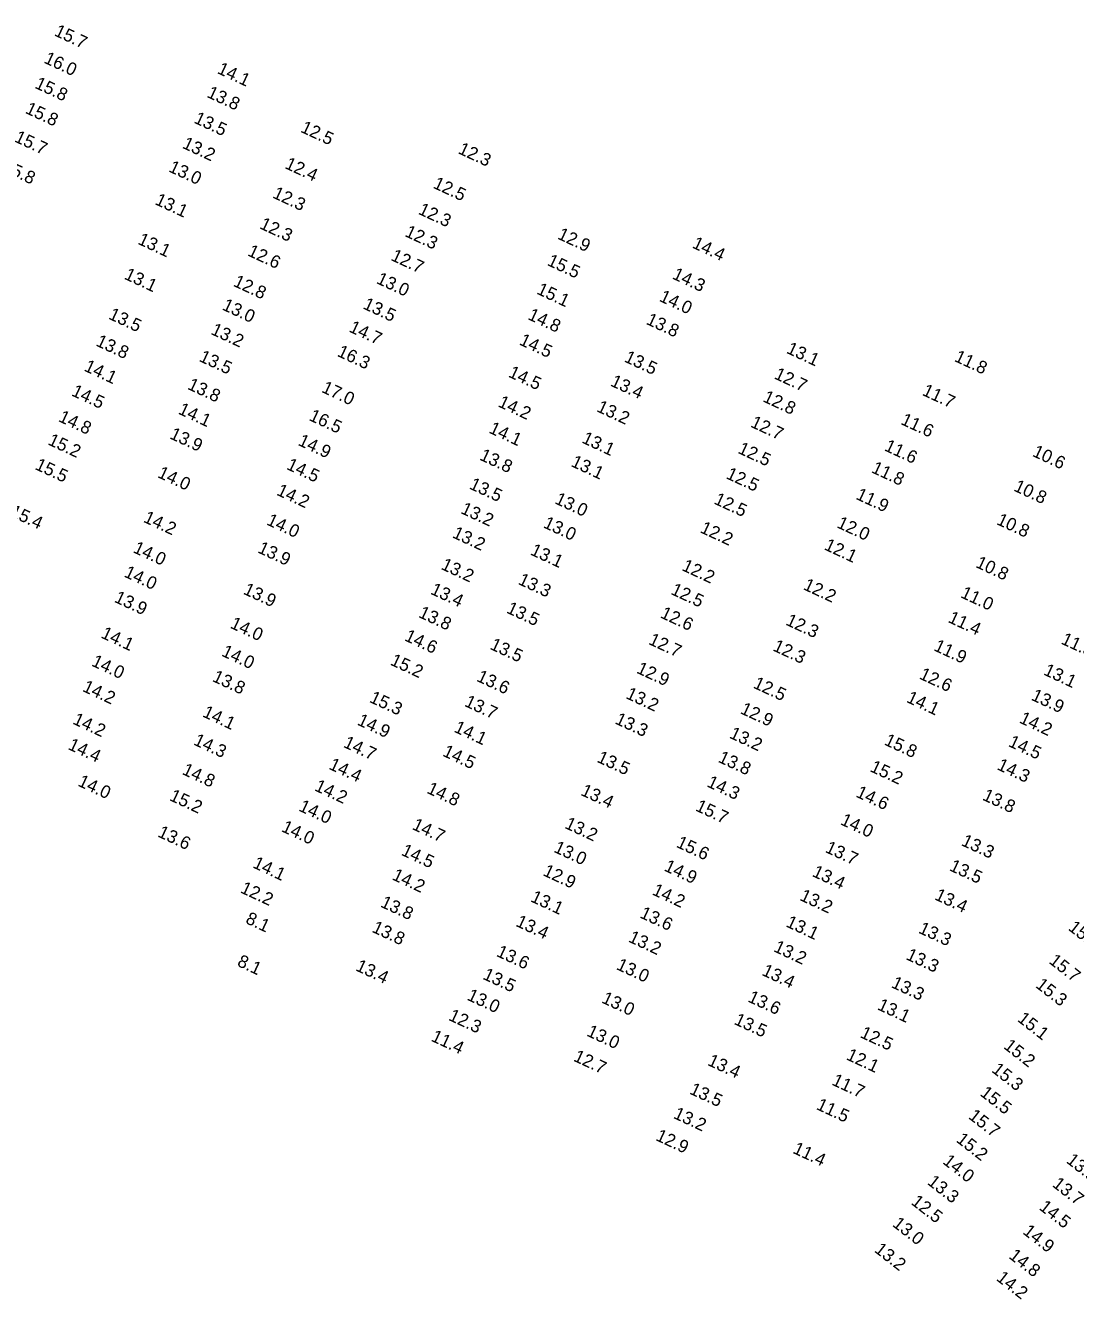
# Model space of a CAD drawing. Extents: x 1023796 to 1112670, y 656573 to 837340.
# Drawn here: x 1027061 to 1027473, y 834226 to 834727 of the extents above; entities that cross this region are included whole.
import ezdxf

# ---------------------------------------------------------------- set-up
doc = ezdxf.new("R2010")
doc.units = 0
doc.layers.add('V-TOPO-SOUN', color=7, linetype='Continuous')

msp = doc.modelspace()

# ---------------------------------------------------------------- texts
at = {"layer": 'V-TOPO-SOUN'}
for s, rotation, p in [('15.7 ', 335, (1027071.62, 834722.73)), ('16.0 ', 335, (1027067.56, 834712.01)), ('14.1 ', 335, (1027135.69, 834707.9)), ('15.8 ', 335, (1027063.95, 834702.12)), ('13.8 ', 335, (1027131.62, 834698.53)), ('15.8 ', 335, (1027060.23, 834692.25)), ('13.5 ', 335, (1027126.51, 834688.43)), ('12.5 ', 335, (1027168.43, 834684.83)), ('15.7 ', 335, (1027055.96, 834681.04)), ('13.2 ', 335, (1027121.95, 834678.54)), ('12.3 ', 335, (1027230.34, 834676.42)), ('15.8 ', 335, (1027051.26, 834669.45)), ('13.0 ', 335, (1027116.56, 834669.28)), ('12.4 ', 335, (1027162.23, 834670.58)), ('12.5 ', 335, (1027220.48, 834662.85)), ('13.1 ', 335, (1027111.2, 834656.4)), ('12.3 ', 335, (1027157.42, 834659)), ('12.3 ', 335, (1027214.66, 834652.62)), ('12.3 ', 335, (1027152.33, 834646.92)), ('12.3 ', 335, (1027209.39, 834643.86)), ('12.9 ', 335, (1027269.38, 834642.87)), ('13.1 ', 335, (1027104.44, 834640.83)), ('12.6 ', 335, (1027147.6, 834636.26)), ('14.4 ', 335, (1027322.31, 834639.35)), ('12.7 ', 335, (1027203.92, 834634.45)), ('15.5 ', 335, (1027265.32, 834632.49)), ('13.1 ', 335, (1027099.11, 834627.09)), ('14.3 ', 335, (1027314.51, 834627.18)), ('12.8 ', 335, (1027141.98, 834624.3)), ('13.0 ', 335, (1027198.21, 834625.37)), ('15.1 ', 335, (1027261.21, 834621.24)), ('14.0 ', 335, (1027309.37, 834618.39)), ('13.5 ', 335, (1027092.94, 834611.4)), ('13.0 ', 335, (1027137.58, 834615.02)), ('13.5 ', 335, (1027192.95, 834615.42)), ('14.8 ', 335, (1027257.72, 834611.22)), ('14.7 ', 335, (1027187.45, 834606.35)), ('13.8 ', 335, (1027304.22, 834609.35)), ('13.2 ', 335, (1027133.17, 834605.38)), ('14.5 ', 335, (1027254.36, 834601.27)), ('13.8 ', 335, (1027087.97, 834600.85)), ('16.3 ', 335, (1027182.81, 834596.77)), ('13.1 ', 335, (1027359.37, 834597.96)), ('13.5 ', 335, (1027128.54, 834594.77)), ('13.5 ', 335, (1027295.61, 834594.58)), ('11.8 ', 335, (1027425.33, 834594.77)), ('14.1 ', 335, (1027083.32, 834591)), ('14.5 ', 335, (1027250.08, 834588.61)), ('12.7 ', 335, (1027354.53, 834587.93)), ('14.5 ', 335, (1027078.38, 834581.25)), ('13.8 ', 335, (1027123.99, 834583.8)), ('17.0 ', 335, (1027176.67, 834582.61)), ('13.4 ', 335, (1027290.19, 834585.09)), ('11.7 ', 335, (1027412.7, 834581.44)), ('14.2 ', 335, (1027246.02, 834576.94)), ('12.8 ', 335, (1027350.08, 834578.92)), ('14.8 ', 335, (1027073.28, 834571.12)), ('14.1 ', 335, (1027120.32, 834574.1)), ('16.5 ', 335, (1027171.72, 834571.55)), ('13.2 ', 335, (1027284.78, 834575.03)), ('14.1 ', 335, (1027242.43, 834566.62)), ('12.7 ', 335, (1027345.24, 834568.96)), ('11.6 ', 335, (1027404.28, 834570)), ('15.2 ', 335, (1027069.12, 834561.99)), ('13.9 ', 335, (1027116.97, 834564.38)), ('14.9 ', 335, (1027167.42, 834561.77)), ('13.1 ', 335, (1027278.95, 834562.73)), ('12.5 ', 335, (1027340.29, 834558.65)), ('11.6 ', 335, (1027397.83, 834559.67)), ('10.6 ', 335, (1027456.02, 834557.46)), ('15.5 ', 335, (1027064.04, 834552.29)), ('14.5 ', 335, (1027162.88, 834552.33)), ('13.8 ', 335, (1027238.75, 834556.02)), ('13.1 ', 335, (1027274.68, 834553.48)), ('11.8 ', 335, (1027392.76, 834551.04)), ('14.0 ', 335, (1027112.22, 834549.13)), ('12.5 ', 335, (1027335.63, 834548.7)), ('14.2 ', 335, (1027158.99, 834542.2)), ('13.5 ', 335, (1027234.72, 834544.65)), ('10.8 ', 335, (1027448.7, 834543.84)), ('13.0 ', 335, (1027268.32, 834538.85)), ('12.5 ', 335, (1027330.88, 834538.75)), ('11.9 ', 335, (1027386.64, 834540.58)), ('15.4 ', 335, (1027054.18, 834533.91)), ('14.2 ', 335, (1027106.65, 834531.57)), ('13.2 ', 335, (1027231.35, 834535.01)), ('14.0 ', 335, (1027155.05, 834530.53)), ('13.0 ', 335, (1027263.8, 834529.41)), ('12.2 ', 335, (1027325.43, 834527.47)), ('12.0 ', 335, (1027379.17, 834529.42)), ('10.8 ', 335, (1027441.94, 834530.66)), ('13.2 ', 335, (1027228.07, 834525.48)), ('14.0 ', 335, (1027102.59, 834519.62)), ('13.9 ', 335, (1027151.56, 834519.57)), ('13.1 ', 335, (1027258.71, 834518.73)), ('12.1 ', 335, (1027374.2, 834520.74)), ('13.2 ', 335, (1027223.6, 834513.05)), ('12.2 ', 335, (1027318.25, 834512.59)), ('10.8 ', 335, (1027433.71, 834513.82)), ('14.0 ', 335, (1027099.04, 834510.07)), ('13.3 ', 335, (1027253.91, 834507.14)), ('13.9 ', 335, (1027145.89, 834503.3)), ('13.4 ', 335, (1027219.46, 834503.31)), ('12.5 ', 335, (1027313.92, 834503.21)), ('12.2 ', 335, (1027365.96, 834505.08)), ('11.0 ', 335, (1027427.79, 834501.94)), ('13.9 ', 335, (1027095.18, 834500.15)), ('13.8 ', 335, (1027214.76, 834494.18)), ('13.5 ', 335, (1027249.33, 834495.89)), ('12.6 ', 335, (1027309.8, 834493.99)), ('12.3 ', 335, (1027359.09, 834491.16)), ('11.4 ', 335, (1027422.88, 834492.2)), ('14.1 ', 335, (1027089.98, 834486.1)), ('14.0 ', 335, (1027140.74, 834489.96)), ('14.6 ', 335, (1027209.25, 834485.01)), ('13.5 ', 335, (1027242.83, 834481.63)), ('12.7 ', 335, (1027305.17, 834483.57)), ('12.3 ', 335, (1027354, 834481.04)), ('11.9 ', 335, (1027417.27, 834481.09)), ('11.3 ', 335, (1027467.27, 834483.73)), ('14.0 ', 335, (1027137.36, 834478.96)), ('14.0 ', 335, (1027086.25, 834475.07)), ('15.2 ', 335, (1027203.66, 834475.45)), ('12.9 ', 335, (1027300.43, 834472.27)), ('13.1 ', 335, (1027460.4, 834471.56)), ('13.8 ', 335, (1027133.72, 834469.01)), ('13.6 ', 335, (1027237.61, 834469.07)), ('12.5 ', 335, (1027346.29, 834466.41)), ('12.6 ', 335, (1027411.54, 834469.99)), ('14.2 ', 335, (1027082.7, 834465.08)), ('13.2 ', 335, (1027296.23, 834462.29)), ('13.9 ', 335, (1027455.54, 834461.65)), ('15.3 ', 335, (1027195.48, 834460.78)), ('13.7 ', 335, (1027232.83, 834459.23)), ('12.9 ', 335, (1027341.23, 834456.35)), ('14.1 ', 335, (1027406.53, 834460.79)), ('14.2 ', 335, (1027078.87, 834452.26)), ('14.1 ', 335, (1027129.88, 834455.09)), ('14.9 ', 335, (1027190.68, 834451.89)), ('13.3 ', 335, (1027291.99, 834452.33)), ('14.2 ', 335, (1027450.87, 834452.69)), ('14.1 ', 335, (1027228.7, 834449.1)), ('13.2 ', 335, (1027336.94, 834446.73)), ('14.4 ', 335, (1027077.01, 834442.27)), ('14.3 ', 335, (1027126.35, 834444.06)), ('14.7 ', 335, (1027185.23, 834443.12)), ('15.8 ', 335, (1027397.77, 834444.05)), ('14.5 ', 335, (1027446.58, 834443.45)), ('14.5 ', 335, (1027224.23, 834439.66)), ('13.5 ', 335, (1027284.88, 834437.27)), ('13.8 ', 335, (1027332.49, 834437.26)), ('14.8 ', 335, (1027121.86, 834432.46)), ('14.4 ', 335, (1027179.52, 834434.5)), ('15.2 ', 335, (1027392.19, 834433.58)), ('14.3 ', 335, (1027442.11, 834434.32)), ('14.0 ', 335, (1027080.88, 834427.9)), ('14.2 ', 335, (1027173.89, 834426.05)), ('14.3 ', 335, (1027328.1, 834427.59)), ('15.2 ', 335, (1027116.88, 834422.21)), ('14.8 ', 335, (1027218.03, 834425.06)), ('13.4 ', 335, (1027278.53, 834424.25)), ('14.6 ', 335, (1027386.66, 834423.57)), ('13.8 ', 335, (1027436.38, 834422.38)), ('14.0 ', 335, (1027167.69, 834418.1)), ('15.7 ', 335, (1027323.59, 834418.14)), ('13.2 ', 335, (1027272.22, 834411.28)), ('14.0 ', 335, (1027380.57, 834412.71)), ('13.6 ', 335, (1027112.27, 834407.92)), ('14.0 ', 335, (1027160.9, 834409.98)), ('14.7 ', 335, (1027212.25, 834410.84)), ('13.0 ', 335, (1027267.91, 834401.89)), ('15.6 ', 335, (1027316.06, 834403.83)), ('13.7 ', 335, (1027374.57, 834401.84)), ('13.3 ', 335, (1027428.08, 834404.5)), ('14.5 ', 335, (1027207.97, 834400.71)), ('14.1 ', 335, (1027149.62, 834395.77)), ('14.2 ', 335, (1027204.38, 834391.06)), ('12.9 ', 335, (1027263.67, 834392.69)), ('14.9 ', 335, (1027311.27, 834394.55)), ('13.4 ', 335, (1027369.49, 834392.36)), ('13.5 ', 335, (1027423.38, 834394.64)), ('12.2 ', 335, (1027144.75, 834385.94)), ('13.1 ', 335, (1027258.81, 834382.44)), ('14.2 ', 335, (1027306.59, 834385.15)), ('13.2 ', 335, (1027364.59, 834382.95)), ('13.4 ', 335, (1027417.59, 834383.21)), ('13.8 ', 335, (1027199.81, 834380.35)), ('13.6 ', 335, (1027301.73, 834376.11)), ('8.1', 335, (1027146.79, 834373.94)), ('13.4 ', 335, (1027252.99, 834372.79)), ('13.1 ', 335, (1027359.16, 834372.57)), ('13.8 ', 335, (1027196.45, 834370.46)), ('13.2 ', 335, (1027297.24, 834366.62)), ('13.3 ', 335, (1027411.26, 834370.1)), ('15.9 ', 322, (1027470.11, 834371.36)), ('13.6 ', 335, (1027245.37, 834360.96)), ('13.2 ', 335, (1027354.33, 834362.82)), ('8.1', 335, (1027143.51, 834357.15)), ('13.0 ', 335, (1027292.51, 834355.79)), ('13.3 ', 335, (1027406.33, 834359.7)), ('15.7 ', 322, (1027462.53, 834358.29)), ('13.4 ', 335, (1027190.05, 834355.32)), ('13.5 ', 335, (1027240.03, 834351.97)), ('13.4 ', 335, (1027349.7, 834353.5)), ('13.3 ', 335, (1027400.57, 834348.69)), ('15.3 ', 322, (1027457.28, 834348.81)), ('13.0 ', 335, (1027233.82, 834343.79)), ('13.0 ', 335, (1027286.74, 834342.67)), ('13.6 ', 335, (1027344.17, 834343.09)), ('12.3 ', 335, (1027226.57, 834335.83)), ('13.1 ', 335, (1027395.1, 834339.99)), ('13.5 ', 335, (1027338.78, 834334.23)), ('15.1 ', 322, (1027450.13, 834335.51)), ('11.4 ', 335, (1027219.7, 834327.65)), ('13.0 ', 335, (1027280.87, 834329.65)), ('12.5 ', 335, (1027388.31, 834329.05)), ('15.2 ', 322, (1027444.72, 834324.84)), ('12.7 ', 335, (1027275.65, 834319.8)), ('13.4 ', 335, (1027328.36, 834318.13)), ('12.1 ', 335, (1027382.85, 834320.35)), ('15.3 ', 322, (1027440.03, 834315.54)), ('13.5 ', 335, (1027321.26, 834306.88)), ('11.7 ', 335, (1027377.18, 834310.4)), ('11.5 ', 335, (1027371.08, 834300.79)), ('15.5 ', 322, (1027435.44, 834306.32)), ('13.2 ', 335, (1027314.92, 834297.3)), ('15.7 ', 322, (1027430.9, 834297.28)), ('12.9 ', 335, (1027307.97, 834288.61)), ('15.2 ', 322, (1027426.09, 834288.08)), ('11.4 ', 335, (1027361.86, 834283.58)), ('14.0 ', 322, (1027420.8, 834279.55)), ('13.3 ', 322, (1027469.34, 834279.91)), ('13.3 ', 322, (1027414.76, 834271.41)), ('13.7 ', 322, (1027463.85, 834270.55)), ('12.5 ', 322, (1027408.34, 834263.6)), ('14.5 ', 322, (1027458.67, 834261.52)), ('13.0 ', 322, (1027401.02, 834254.95)), ('14.9 ', 322, (1027452.25, 834251.98)), ('13.2 ', 322, (1027393.93, 834244.83)), ('14.8 ', 322, (1027446.76, 834242.39)), ('14.2 ', 322, (1027441.85, 834233.67))]:
    msp.add_text(s, height=5, rotation=rotation, dxfattribs=at).set_placement(p)

doc.saveas('drawing.dxf')
